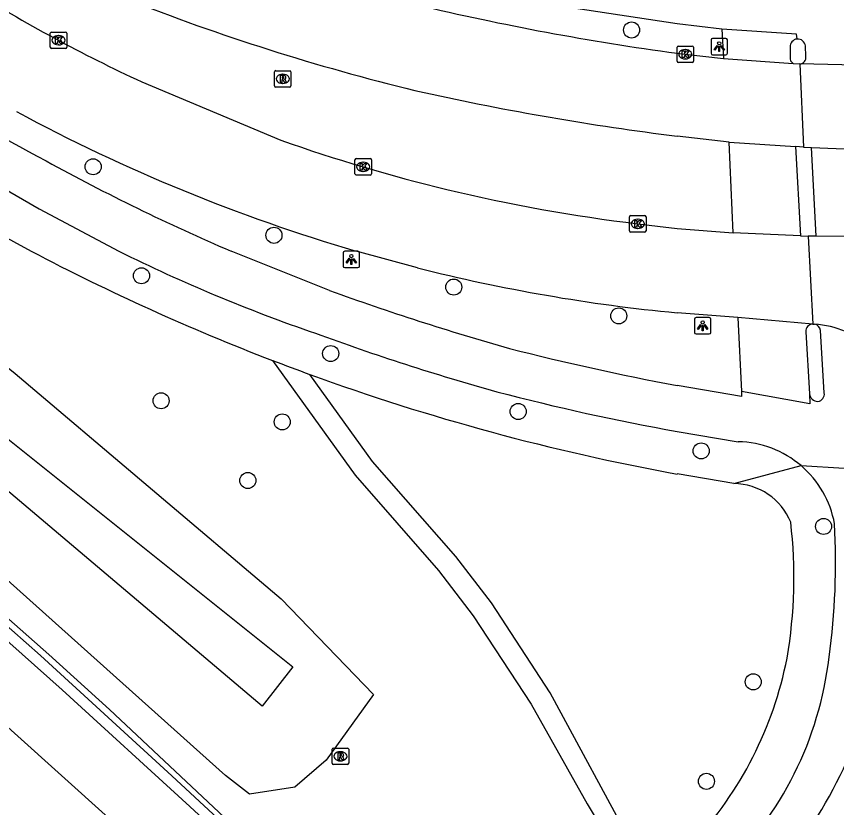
# Model space of a CAD drawing. Extents: x 162990 to 165007, y 383433 to 384336.
# Drawn here: x 164459.8 to 164509.71, y 383466.13 to 383514.29 of the extents above; entities that cross this region are included whole.
import ezdxf

# ---------------------------------------------------------------- set-up
doc = ezdxf.new("R2010")
doc.units = 0
for name, color, linetype in [('IMGEO_Boom', 7, 'Continuous'), ('IMGEO_Fietspad_open', 7, 'Continuous'), ('IMGEO_Geluidsscherm', 7, 'Continuous'), ('IMGEO_Groenvoorziening', 7, 'Continuous'), ('IMGEO_Kolk', 7, 'Continuous'), ('IMGEO_Lichtpunt', 7, 'Continuous'), ('IMGEO_Rijbaan_lokaal_open', 7, 'Continuous'), ('IMGEO_Rioolput', 7, 'Continuous'), ('IMGEO_Spoor', 7, 'Continuous'), ('IMGEO_Spoorbaan_halfverhard', 7, 'Continuous'), ('IMGEO_Voetpad_onverhard', 7, 'Continuous'), ('IMGEO_Voetpad_open', 7, 'Continuous'), ('IMGEO_Waterloop', 7, 'Continuous')]:
    doc.layers.add(name, color=color, linetype=linetype)

msp = doc.modelspace()

# ---------------------------------------------------------------- linework, layer by layer
at = {"layer": 'IMGEO_Boom'}
for centre in [(164497.234, 383513.462), (164464.468, 383505.137), (164475.471, 383500.964), (164467.408, 383498.501), (164486.412, 383497.814), (164496.454, 383496.057), (164478.924, 383493.766), (164468.601, 383490.893), (164490.333, 383490.237), (164475.973, 383489.604), (164501.471, 383487.838), (164473.881, 383486.037), (164508.917, 383483.242), (164504.637, 383473.78), (164501.79, 383467.725)]:
    msp.add_circle(centre, 0.489, dxfattribs=at)
at = {"layer": 'IMGEO_Fietspad_open'}
for points in [[(164502.731, 383513.509), (164500, 383513.845), (164493.44, 383514.828)], [(164507.303, 383512.914), (164507.28, 383513.215), (164502.731, 383513.509)], [(164507.84, 383511.841), (164507.814, 383512.492)], [(164452.913, 383507.363), (164461.182, 383502.574), (164466.026, 383500)], [(164508.462, 383500.91), (164508.175, 383506.302)], [(164478.854, 383497.606), (164472.862, 383500)], [(164508.961, 383491.369), (164508.736, 383495.164)], [(164503.931, 383491.447), (164503.925, 383491.144), (164500, 383491.824)], [(164508.065, 383491.313), (164508.078, 383490.705), (164503.931, 383491.447)], [(164500, 383489.02), (164503.729, 383488.399)], [(164507.545, 383486.942), (164512.789, 383486.617)]]:
    msp.add_lwpolyline(points, dxfattribs=at)
for centre, radius, start, end in [((164507.333, 383512.43), 0.484, 7.2936, 93.6045), ((164507.452, 383511.787), 0.392, 273.4279, 7.9792), ((164513.303, 383602.849), 110.234, 236.95638, 242.03037), ((164523.646, 383618.439), 128.867, 241.21994, 246.79141), ((164510.189, 383588.959), 99.318, 243.59846, 251.08363), ((164533.095, 383647.223), 159.146, 250.07295, 254.21371), ((164508.288, 383495.112), 0.451, 6.6551, 78.9221), ((164528.619, 383633.053), 147.039, 249.85992, 254.38208), ((164528.758, 383646.053), 156.887, 255.6214, 259.43757), ((164525.419, 383630.101), 143.353, 255.29637, 259.78656), ((164508.567, 383491.361), 0.504, 185.4735, 270.7018), ((164508.522, 383491.299), 0.445, 276.6452, 9.0442), ((164503.585, 383482.297), 6.104, 49.5536, 88.6513), ((164503.587, 383482.299), 6.101, 10.4446, 49.5533), ((164466.759, 383481.075), 42.891, 352.2347, 3.1137), ((164487.794, 383477.833), 21.614, 313.7553, 353.2164), ((164483.733, 383480.977), 29.194, 316.2981, 345.7337)]:
    msp.add_arc(centre, radius, start, end, dxfattribs=at)
at = {"layer": 'IMGEO_Geluidsscherm'}
msp.add_lwpolyline([(164316.111, 383594.57), (164331.946, 383582.303), (164335.936, 383579.321), (164343.994, 383573.187), (164355.759, 383564.117), (164364.915, 383557.15), (164384.337, 383541.486), (164392.199, 383535.083), (164397.741, 383530.511), (164403.749, 383525.486), (164407.628, 383522.347), (164415.357, 383515.967), (164435.487, 383498.542), (164443.079, 383491.935), (164461.775, 383475.437), (164465.453, 383472.088), (164473.455, 383464.599), (164479.39, 383459.172)], dxfattribs=at)
at = {"layer": 'IMGEO_Groenvoorziening'}
msp.add_lwpolyline([(164452.162, 383498.607), (164459.715, 383492.554), (164475.909, 383478.843), (164481.533, 383473.019), (164478.642, 383469.021), (164476.75, 383467.38), (164473.974, 383466.939), (164472.523, 383468.074), (164438.516, 383498.547), (164438.895, 383501.576), (164442.091, 383504.964), (164444.708, 383503.782), (164452.162, 383498.607)], dxfattribs=at)
at = {"layer": 'IMGEO_Kolk'}
for p, q in [((164461.861, 383512.413), (164461.861, 383513.265)), ((164461.936, 383513.339), (164462.788, 383513.339)), ((164462.862, 383513.265), (164462.862, 383512.413)), ((164462.349, 383513.119), (164462.374, 383513.119)), ((164462.788, 383512.339), (164461.936, 383512.339)), ((164462.372, 383512.559), (164462.347, 383512.559)), ((164500.001, 383511.56), (164500.001, 383512.412)), ((164500.076, 383512.486), (164500.928, 383512.486)), ((164500.489, 383512.266), (164500.514, 383512.266)), ((164501.002, 383512.412), (164501.002, 383511.56)), ((164500.928, 383511.486), (164500.076, 383511.486)), ((164500.512, 383511.706), (164500.487, 383511.706)), ((164480.401, 383504.708), (164480.401, 383505.56)), ((164480.476, 383505.634), (164481.328, 383505.634)), ((164480.889, 383505.414), (164480.914, 383505.414)), ((164481.402, 383505.56), (164481.402, 383504.708)), ((164480.912, 383504.854), (164480.887, 383504.854)), ((164481.328, 383504.634), (164480.476, 383504.634)), ((164497.112, 383501.236), (164497.112, 383502.088)), ((164497.187, 383502.162), (164498.039, 383502.162)), ((164497.6, 383501.942), (164497.625, 383501.942)), ((164498.113, 383502.088), (164498.113, 383501.236)), ((164497.623, 383501.382), (164497.598, 383501.382)), ((164498.039, 383501.162), (164497.187, 383501.162))]:
    msp.add_line(p, q, dxfattribs=at)
for points in [[(164461.861, 383512.413), (164461.861, 383513.265)], [(164461.936, 383513.339), (164462.788, 383513.339)], [(164462.862, 383513.265), (164462.862, 383512.413)], [(164462.182, 383513.039), (164462.305, 383513.039), (164462.305, 383512.888), (164462.435, 383513.039), (164462.599, 383513.039), (164462.453, 383512.888), (164462.606, 383512.639), (164462.454, 383512.639), (164462.369, 383512.803), (164462.305, 383512.736), (164462.305, 383512.639), (164462.182, 383512.639), (164462.182, 383513.039)], [(164462.788, 383512.339), (164461.936, 383512.339)], [(164500.001, 383511.56), (164500.001, 383512.412)], [(164500.076, 383512.486), (164500.928, 383512.486)], [(164501.002, 383512.412), (164501.002, 383511.56)], [(164500.322, 383512.186), (164500.445, 383512.186), (164500.445, 383512.035), (164500.575, 383512.186), (164500.739, 383512.186), (164500.593, 383512.035), (164500.746, 383511.786), (164500.594, 383511.786), (164500.509, 383511.95), (164500.445, 383511.883), (164500.445, 383511.786), (164500.322, 383511.786), (164500.322, 383512.186)], [(164500.928, 383511.486), (164500.076, 383511.486)], [(164480.401, 383504.708), (164480.401, 383505.56)], [(164480.476, 383505.634), (164481.328, 383505.634)], [(164480.722, 383505.334), (164480.845, 383505.334), (164480.845, 383505.183), (164480.975, 383505.334), (164481.139, 383505.334), (164480.993, 383505.183), (164481.146, 383504.934), (164480.994, 383504.934), (164480.909, 383505.098), (164480.845, 383505.031), (164480.845, 383504.934), (164480.722, 383504.934), (164480.722, 383505.334)], [(164481.402, 383505.56), (164481.402, 383504.708)], [(164481.328, 383504.634), (164480.476, 383504.634)], [(164497.112, 383501.236), (164497.112, 383502.088)], [(164497.187, 383502.162), (164498.039, 383502.162)], [(164497.433, 383501.862), (164497.556, 383501.862), (164497.556, 383501.711), (164497.686, 383501.862), (164497.85, 383501.862), (164497.704, 383501.711), (164497.857, 383501.462), (164497.705, 383501.462), (164497.62, 383501.626), (164497.556, 383501.559), (164497.556, 383501.462), (164497.433, 383501.462), (164497.433, 383501.862)], [(164498.113, 383502.088), (164498.113, 383501.236)], [(164498.039, 383501.162), (164497.187, 383501.162)]]:
    msp.add_lwpolyline(points, dxfattribs=at)
for centre, start, end in [((164461.938, 383513.263), 91.552, 178.448), ((164461.938, 383513.263), 91.552, 178.448), ((164462.786, 383513.263), 1.552, 88.448), ((164462.786, 383513.263), 1.552, 88.448), ((164461.938, 383512.415), 181.552, 268.448), ((164461.938, 383512.415), 181.552, 268.448), ((164462.786, 383512.415), 271.552, 358.448), ((164462.786, 383512.415), 271.552, 358.448), ((164500.078, 383512.41), 91.552, 178.448), ((164500.078, 383512.41), 91.552, 178.448), ((164500.926, 383512.41), 1.552, 88.448), ((164500.926, 383512.41), 1.552, 88.448), ((164500.078, 383511.562), 181.552, 268.448), ((164500.078, 383511.562), 181.552, 268.448), ((164500.926, 383511.562), 271.552, 358.448), ((164500.926, 383511.562), 271.552, 358.448), ((164480.478, 383505.558), 91.552, 178.448), ((164480.478, 383505.558), 91.552, 178.448), ((164481.326, 383505.558), 1.552, 88.448), ((164481.326, 383505.558), 1.552, 88.448), ((164480.478, 383504.71), 181.552, 268.448), ((164480.478, 383504.71), 181.552, 268.448), ((164481.326, 383504.71), 271.552, 358.448), ((164481.326, 383504.71), 271.552, 358.448), ((164497.189, 383502.086), 91.552, 178.448), ((164497.189, 383502.086), 91.552, 178.448), ((164498.037, 383502.086), 1.552, 88.448), ((164498.037, 383502.086), 1.552, 88.448), ((164497.189, 383501.238), 181.552, 268.448), ((164497.189, 383501.238), 181.552, 268.448), ((164498.037, 383501.238), 271.552, 358.448), ((164498.037, 383501.238), 271.552, 358.448)]:
    msp.add_arc(centre, 0.0765, start, end, dxfattribs=at)
for centre, major_axis, ratio, start_param, end_param in [((164462.348, 383512.839), (-0.387, 0.002), 0.722429, 4.712389, 7.853982), ((164462.373, 383512.839), (-0.39, 0.002), 0.717154, 1.570796, 4.712389), ((164500.488, 383511.986), (-0.387, 0.002), 0.722429, 4.712389, 7.853982), ((164500.513, 383511.986), (-0.39, 0.002), 0.717154, 1.570796, 4.712389), ((164480.888, 383505.134), (-0.387, 0.002), 0.722429, 4.712389, 7.853982), ((164480.913, 383505.134), (-0.39, 0.002), 0.717154, 1.570796, 4.712389), ((164497.599, 383501.662), (-0.387, 0.002), 0.722429, 4.712389, 7.853982), ((164497.624, 383501.662), (-0.39, 0.002), 0.717154, 1.570796, 4.712389)]:
    msp.add_ellipse(centre, major_axis=major_axis, ratio=ratio, start_param=start_param, end_param=end_param, dxfattribs=at)
at = {"layer": 'IMGEO_Lichtpunt'}
for p, q in [((164502.069, 383512.854), (164502.069, 383512.047)), ((164502.069, 383512.854), (164502.069, 383512.047)), ((164502.971, 383512.949), (164502.163, 383512.949)), ((164502.971, 383512.949), (164502.163, 383512.949)), ((164503.065, 383512.047), (164503.065, 383512.854)), ((164503.065, 383512.047), (164503.065, 383512.854)), ((164502.163, 383511.953), (164502.971, 383511.953)), ((164502.163, 383511.953), (164502.971, 383511.953)), ((164479.682, 383499.899), (164479.682, 383499.092)), ((164479.682, 383499.899), (164479.682, 383499.092)), ((164480.584, 383499.994), (164479.776, 383499.994)), ((164480.584, 383499.994), (164479.776, 383499.994)), ((164480.678, 383499.092), (164480.678, 383499.899)), ((164480.678, 383499.092), (164480.678, 383499.899)), ((164479.776, 383498.998), (164480.584, 383498.998)), ((164479.776, 383498.998), (164480.584, 383498.998)), ((164501.063, 383495.862), (164501.063, 383495.055)), ((164501.063, 383495.862), (164501.063, 383495.055)), ((164501.965, 383495.957), (164501.157, 383495.957)), ((164501.965, 383495.957), (164501.157, 383495.957)), ((164502.059, 383495.055), (164502.059, 383495.862)), ((164502.059, 383495.055), (164502.059, 383495.862)), ((164501.157, 383494.961), (164501.965, 383494.961)), ((164501.157, 383494.961), (164501.965, 383494.961))]:
    msp.add_line(p, q, dxfattribs=at)
for points in [[(164502.443, 383512.518), (164502.482, 383512.49), (164502.294, 383512.228), (164502.256, 383512.255), (164502.443, 383512.518)], [(164502.545, 383512.47), (164502.592, 383512.47), (164502.592, 383512.148), (164502.545, 383512.148), (164502.545, 383512.47)], [(164502.655, 383512.49), (164502.693, 383512.517), (164502.88, 383512.255), (164502.841, 383512.227), (164502.655, 383512.49)], [(164480.056, 383499.563), (164480.095, 383499.535), (164479.907, 383499.273), (164479.869, 383499.3), (164480.056, 383499.563)], [(164480.158, 383499.515), (164480.205, 383499.515), (164480.205, 383499.193), (164480.158, 383499.193), (164480.158, 383499.515)], [(164480.268, 383499.535), (164480.306, 383499.562), (164480.493, 383499.3), (164480.454, 383499.272), (164480.268, 383499.535)], [(164501.437, 383495.526), (164501.476, 383495.498), (164501.288, 383495.236), (164501.25, 383495.263), (164501.437, 383495.526)], [(164501.539, 383495.478), (164501.586, 383495.478), (164501.586, 383495.156), (164501.539, 383495.156), (164501.539, 383495.478)], [(164501.649, 383495.498), (164501.687, 383495.525), (164501.874, 383495.263), (164501.835, 383495.235), (164501.649, 383495.498)]]:
    msp.add_lwpolyline(points, dxfattribs=at)
for centre in [(164502.568, 383512.652), (164480.181, 383499.697), (164501.562, 383495.66)]:
    msp.add_circle(centre, 0.0994, dxfattribs=at)
for centre, start, end in [((164502.163, 383512.854), 90, 180), ((164502.163, 383512.854), 90, 180), ((164502.971, 383512.854), 0, 90), ((164502.971, 383512.854), 0, 90), ((164502.163, 383512.047), 180, 270), ((164502.163, 383512.047), 180, 270), ((164502.971, 383512.047), 270, 0), ((164502.971, 383512.047), 270, 360), ((164479.776, 383499.899), 90, 180), ((164479.776, 383499.899), 90, 180), ((164480.584, 383499.899), 0, 90), ((164480.584, 383499.899), 0, 90), ((164479.776, 383499.092), 180, 270), ((164479.776, 383499.092), 180, 270), ((164480.584, 383499.092), 270, 0), ((164480.584, 383499.092), 270, 360), ((164501.157, 383495.862), 90, 180), ((164501.157, 383495.862), 90, 180), ((164501.965, 383495.862), 0, 90), ((164501.965, 383495.862), 0, 90), ((164501.157, 383495.055), 180, 270), ((164501.157, 383495.055), 180, 270), ((164501.965, 383495.055), 270, 0), ((164501.965, 383495.055), 270, 360)]:
    msp.add_arc(centre, 0.0946, start, end, dxfattribs=at)
at = {"layer": 'IMGEO_Rijbaan_lokaal_open'}
for points in [[(164500, 383512.049), (164500.502, 383511.982), (164502.838, 383511.721)], [(164502.838, 383511.721), (164507.076, 383511.421)], [(164507.076, 383511.421), (164507.475, 383511.395)], [(164507.475, 383511.395), (164507.697, 383506.333)], [(164510.885, 383511.312), (164507.475, 383511.395)], [(164467.43, 383510.302), (164475.893, 383506.75)], [(164503.167, 383506.638), (164500, 383507.002)], [(164503.167, 383506.638), (164507.219, 383506.364)], [(164507.697, 383506.333), (164507.219, 383506.364)], [(164507.697, 383506.333), (164508.175, 383506.302)], [(164508.175, 383506.302), (164511.191, 383506.197)], [(164497.613, 383501.662), (164500, 383501.377), (164503.413, 383501.109)], [(164507.518, 383500.931), (164503.413, 383501.109)], [(164507.518, 383500.931), (164507.99, 383500.92)], [(164507.99, 383500.92), (164508.259, 383495.562)], [(164508.462, 383500.91), (164507.99, 383500.92)], [(164511.494, 383500.886), (164508.462, 383500.91)], [(164484.198, 383498.985), (164480.483, 383500)], [(164503.705, 383495.962), (164500, 383496.248)], [(164508.259, 383495.562), (164503.705, 383495.962)], [(164508.259, 383495.562), (164508.317, 383495.562), (164508.375, 383495.554)]]:
    msp.add_lwpolyline(points, dxfattribs=at)
for centre, radius, start, end in [((164508.392, 383598.681), 97.41, 238.09958, 245.1333), ((164515.311, 383638.896), 132.838, 248.66828, 256.63848), ((164521.742, 383672.617), 162.033, 256.5953, 262.28873), ((164520.708, 383673.178), 167.461, 257.55254, 262.89661), ((164510.46, 383602.408), 106.705, 241.65404, 253.68407), ((164511.906, 383609.503), 108.881, 250.68525, 256.22795), ((164510.09, 383604.458), 103.55, 256.53966, 263.0797), ((164509.949, 383600.671), 104.896, 255.78934, 264.55771), ((164507.881, 383489.285), 6.288, 50.1802, 85.4974)]:
    msp.add_arc(centre, radius, start, end, dxfattribs=at)
at = {"layer": 'IMGEO_Rioolput'}
for p, q in [((164475.505, 383510.06), (164475.505, 383510.912)), ((164475.58, 383510.986), (164476.432, 383510.986)), ((164475.993, 383510.766), (164476.018, 383510.766)), ((164476.506, 383510.912), (164476.506, 383510.06)), ((164476.432, 383509.986), (164475.58, 383509.986)), ((164476.016, 383510.206), (164475.991, 383510.206)), ((164479.017, 383468.822), (164479.017, 383469.674)), ((164479.092, 383469.748), (164479.944, 383469.748)), ((164479.505, 383469.528), (164479.53, 383469.528)), ((164480.018, 383469.674), (164480.018, 383468.822)), ((164479.528, 383468.968), (164479.503, 383468.968)), ((164479.944, 383468.748), (164479.092, 383468.748))]:
    msp.add_line(p, q, dxfattribs=at)
for points in [[(164475.505, 383510.06), (164475.505, 383510.912)], [(164475.58, 383510.986), (164476.432, 383510.986)], [(164476.506, 383510.912), (164476.506, 383510.06)], [(164476.094, 383510.684), (164475.842, 383510.686), (164475.842, 383510.286)], [(164475.842, 383510.286), (164475.966, 383510.286), (164475.966, 383510.448), (164475.977, 383510.448)], [(164476.02, 383510.605), (164475.966, 383510.605), (164475.966, 383510.524)], [(164475.966, 383510.524), (164476.018, 383510.524)], [(164476.024, 383510.419), (164476.095, 383510.286), (164476.235, 383510.286), (164476.17, 383510.412)], [(164476.432, 383509.986), (164475.58, 383509.986)], [(164479.017, 383468.822), (164479.017, 383469.674)], [(164479.092, 383469.748), (164479.944, 383469.748)], [(164479.606, 383469.446), (164479.354, 383469.448), (164479.354, 383469.048)], [(164479.532, 383469.367), (164479.478, 383469.367), (164479.478, 383469.286)], [(164480.018, 383469.674), (164480.018, 383468.822)], [(164479.354, 383469.048), (164479.478, 383469.048), (164479.478, 383469.21), (164479.489, 383469.21)], [(164479.478, 383469.286), (164479.53, 383469.286)], [(164479.536, 383469.181), (164479.607, 383469.048), (164479.747, 383469.048), (164479.682, 383469.174)], [(164479.944, 383468.748), (164479.092, 383468.748)]]:
    msp.add_lwpolyline(points, dxfattribs=at)
for centre, radius, start, end in [((164475.582, 383510.91), 0.0765, 91.552, 178.448), ((164475.582, 383510.91), 0.0765, 91.552, 178.448), ((164476.43, 383510.91), 0.0765, 1.552, 88.448), ((164476.43, 383510.91), 0.0765, 1.552, 88.448), ((164475.976, 383510.395), 0.0533, 26.0293, 88.6989), ((164476.002, 383510.713), 0.19, 274.7715, 282.9687), ((164476.026, 383510.509), 0.0964, 77.0061, 93.1865), ((164476.04, 383510.566), 0.0378, 276.6634, 79.6772), ((164476.093, 383510.574), 0.109, 350.3612, 89.416), ((164476.091, 383510.574), 0.112, 277.5842, 350.9817), ((164476.075, 383510.359), 0.108, 29.5134, 73.7905), ((164475.582, 383510.062), 0.0765, 181.552, 268.448), ((164475.582, 383510.062), 0.0765, 181.552, 268.448), ((164476.43, 383510.062), 0.0765, 271.552, 358.448), ((164476.43, 383510.062), 0.0765, 271.552, 358.448), ((164479.094, 383469.672), 0.0765, 91.552, 178.448), ((164479.094, 383469.672), 0.0765, 91.552, 178.448), ((164479.538, 383469.271), 0.0964, 77.0061, 93.1865), ((164479.552, 383469.328), 0.0378, 276.6634, 79.6772), ((164479.605, 383469.336), 0.109, 350.3612, 89.416), ((164479.603, 383469.336), 0.112, 277.5842, 350.9817), ((164479.942, 383469.672), 0.0765, 1.552, 88.448), ((164479.942, 383469.672), 0.0765, 1.552, 88.448), ((164479.094, 383468.824), 0.0765, 181.552, 268.448), ((164479.094, 383468.824), 0.0765, 181.552, 268.448), ((164479.488, 383469.157), 0.0533, 26.0293, 88.6989), ((164479.514, 383469.475), 0.19, 274.7715, 282.9687), ((164479.587, 383469.121), 0.108, 29.5134, 73.7905), ((164479.942, 383468.824), 0.0765, 271.552, 358.448), ((164479.942, 383468.824), 0.0765, 271.552, 358.448)]:
    msp.add_arc(centre, radius, start, end, dxfattribs=at)
for centre, major_axis, ratio, start_param, end_param in [((164475.992, 383510.486), (-0.387, 0.002), 0.722429, 4.712389, 7.853982), ((164476.017, 383510.486), (-0.39, 0.002), 0.717154, 1.570796, 4.712389), ((164479.504, 383469.248), (-0.387, 0.002), 0.722429, 4.712389, 7.853982), ((164479.529, 383469.248), (-0.39, 0.002), 0.717154, 1.570796, 4.712389)]:
    msp.add_ellipse(centre, major_axis=major_axis, ratio=ratio, start_param=start_param, end_param=end_param, dxfattribs=at)
at = {"layer": 'IMGEO_Spoor'}
msp.add_lwpolyline([(164311.432, 383591.528), (164331.147, 383576.863), (164354.951, 383558.568), (164370.727, 383546.154), (164397.339, 383524.6), (164417.837, 383507.536), (164445.76, 383483.178), (164473.788, 383457.948), (164497.162, 383435.764)], dxfattribs=at)
at = {"layer": 'IMGEO_Spoorbaan_halfverhard'}
for points in [[(164319.959, 383591.088), (164331.496, 383582.166), (164341.658, 383574.462), (164357.368, 383562.465), (164360.277, 383560.266), (164367.625, 383554.526), (164373.728, 383549.597), (164380.676, 383543.981), (164393.218, 383533.689), (164400.365, 383527.815), (164406.759, 383522.559), (164416.527, 383514.444), (164427.729, 383504.769), (164444.035, 383490.603), (164450.784, 383484.632), (164461.262, 383475.379), (164469.246, 383468.055), (164475.412, 383462.363), (164483.052, 383455.289)], [(164487.581, 383451.045), (164487.441, 383451.188), (164487.9, 383451.65), (164487.249, 383452.341), (164487.11, 383452.21), (164485.275, 383453.699), (164483.313, 383455.566), (164479.39, 383459.172), (164473.455, 383464.599), (164465.453, 383472.088), (164461.775, 383475.437), (164443.079, 383491.935), (164435.487, 383498.542), (164415.357, 383515.967), (164407.628, 383522.347), (164403.749, 383525.486), (164397.741, 383530.511), (164392.199, 383535.083), (164384.337, 383541.486), (164364.915, 383557.15)], [(164482.635, 383454.845), (164478.938, 383458.251), (164470.354, 383466.192), (164462.59, 383473.297), (164451.325, 383483.327), (164443.696, 383490.042), (164436.508, 383496.301), (164428.194, 383503.532), (164422.126, 383508.767), (164417.669, 383512.649)]]:
    msp.add_lwpolyline(points, dxfattribs=at)
at = {"layer": 'IMGEO_Voetpad_onverhard'}
for points in [[(164475.375, 383493.348), (164480.407, 383486.36), (164485.49, 383480.564), (164487.6, 383477.808), (164491.127, 383472.42), (164494.535, 383466.35), (164496.429, 383463.187), (164496.702, 383461.644), (164496.712, 383460.586), (164496.487, 383459.754)], [(164498.327, 383461.598), (164497.415, 383463.608), (164492.282, 383473.121), (164488.702, 383478.589), (164486.535, 383481.42), (164481.464, 383487.201), (164477.652, 383492.496)]]:
    msp.add_lwpolyline(points, dxfattribs=at)
at = {"layer": 'IMGEO_Voetpad_open'}
for points in [[(164502.731, 383513.509), (164502.838, 383511.721)], [(164506.886, 383512.421), (164506.885, 383511.824)], [(164503.413, 383501.109), (164503.167, 383506.638)], [(164507.219, 383506.364), (164507.518, 383500.931)], [(164457.23, 383501.886), (164460.696, 383500)], [(164503.705, 383495.962), (164503.931, 383491.447)], [(164507.841, 383495.093), (164508.065, 383491.313)], [(164503.462, 383485.847), (164507.545, 383486.942)], [(164503.462, 383485.847), (164500, 383486.434)]]:
    msp.add_lwpolyline(points, dxfattribs=at)
for centre, radius, start, end in [((164507.357, 383512.445), 0.472, 96.6067, 182.9414), ((164507.257, 383511.753), 0.378, 169.2527, 241.4641), ((164524.75, 383621.826), 137.639, 242.26542, 248.9779), ((164508.268, 383495.134), 0.429, 91.1549, 185.4265), ((164526.223, 383625.772), 141.851, 248.99433, 249.97633), ((164524.703, 383621.727), 137.53, 249.99434, 259.65255), ((164503.432, 383482.083), 3.764, 22.0273, 89.544), ((164478.075, 383480.132), 29.041, 350.2862, 6.6497), ((164483.929, 383479.727), 23.21, 317.2248, 348.8344)]:
    msp.add_arc(centre, radius, start, end, dxfattribs=at)
at = {"layer": 'IMGEO_Waterloop'}
msp.add_lwpolyline([(164442.154, 383499.88), (164443.43, 383501.241), (164476.622, 383474.688), (164474.749, 383472.305), (164442.154, 383499.88)], dxfattribs=at)

doc.saveas('drawing.dxf')
